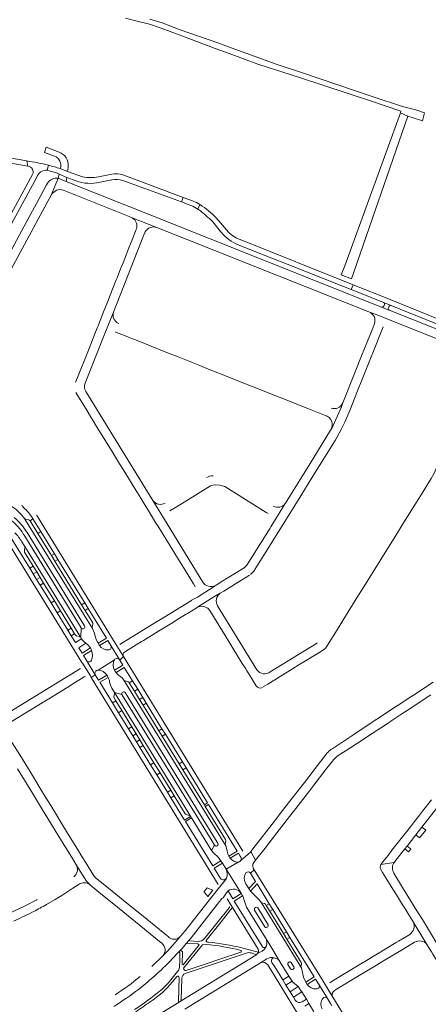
# Model space of a CAD drawing. Header units: metres. Extents: x 166325 to 190320, y 381923 to 404576.
# Tile 435 of 656: x 176368 to 176617, y 389257 to 389858. Entities that reach past the tile are written whole.
import ezdxf

# ---------------------------------------------------------------- set-up
doc = ezdxf.new("R2010")
doc.units = ezdxf.units.M
for name, color, linetype, lineweight in [('B-WE-VH-VERHARDING_ASFALT-GV', 8, 'Continuous', 18), ('B-WE-VH-VERHARDING_BETONSTRAATSTEEN-GV', 8, 'Continuous', 18), ('B-WE-VH-VERHARDING_FUNDERING_ZAND-GV', 8, 'Continuous', 18)]:
    doc.layers.add(name, color=color, linetype=linetype, lineweight=lineweight)

msp = doc.modelspace()

# ---------------------------------------------------------------- linework, layer by layer
at = {"layer": 'B-WE-VH-VERHARDING_ASFALT-GV', "flags": 128}
for points in [[(176316.973, 389778.394), (176357.698, 389771.156), (176372.622, 389768.504), (176372.014, 389771.717), (176342.485, 389776.917)], [(176372.014, 389771.717), (176372.622, 389768.504)], [(176385.271, 389769.097), (176384.499, 389766.079), (176384.805, 389765.992), (176390.099, 389764.49), (176391.791, 389763.745), (176396.533, 389761.656), (176401.958, 389759.562)], [(176384.499, 389766.079), (176385.271, 389769.097)], [(176375.578, 389763.503), (176323.443, 389667.84), (176323.013, 389667.051)], [(176325.006, 389664.233), (176325.26, 389664.7), (176378.181, 389761.834)], [(176387.177, 389751.144), (176391.192, 389761.142)], [(176396.034, 389759.18), (176394.352, 389759.85), (176391.192, 389761.142), (176387.177, 389751.144)], [(176406.125, 389761.974), (176396.978, 389765.354), (176392.426, 389767.036)], [(176423.903, 389763.616), (176415.873, 389761.941)], [(176430.644, 389759.794), (176466.475, 389746.673), (176467.534, 389749.478), (176431.284, 389762.964)], [(176431.284, 389762.964), (176430.703, 389763.18)], [(176384.637, 389758.082), (176384.117, 389757.146), (176380.521, 389750.666), (176369.003, 389729.301), (176354.448, 389702.534), (176339.9, 389675.786), (176325.327, 389649.039), (176324.023, 389646.633), (176323.875, 389646.413)], [(176650.355, 389655.342), (176650.729, 389656.511), (176650.167, 389657.014), (176649.915, 389657.521), (176649.579, 389657.977), (176649.168, 389658.367), (176648.696, 389658.681), (176648.177, 389658.907), (176647.625, 389659.04), (176593.364, 389680.637), (176588.691, 389682.497), (176448.859, 389738.154), (176396.034, 389759.18)], [(176416.747, 389758.805), (176424.049, 389760.279)], [(176326.459, 389639.501), (176327.797, 389642), (176387.177, 389751.144)], [(176394.225, 389753.891), (176394.822, 389753.653), (176434.538, 389737.845), (176436.459, 389737.083), (176451.471, 389731.122), (176581.023, 389679.656), (176588.001, 389676.99), (176597.117, 389673.237), (176638.477, 389656.813), (176649.965, 389654.22)], [(176477.799, 389745.071), (176476.466, 389742.348), (176476.88, 389742.094)], [(176451.471, 389731.122), (176436.459, 389737.083)], [(176485.65, 389734.475), (176490.36, 389728.735), (176490.721, 389728.296)], [(176494.113, 389729.401), (176487.725, 389736.906)], [(176438.995, 389730.189), (176438.711, 389729.473), (176437.838, 389727.275), (176436.356, 389723.538), (176435.831, 389722.22), (176434.007, 389717.624), (176431.846, 389712.181), (176430.808, 389709.566), (176429.347, 389705.886), (176427.178, 389700.422), (176426.683, 389699.177), (176422.964, 389689.808), (176421.237, 389685.458), (176420.868, 389684.529), (176419.292, 389680.56), (176416.803, 389674.289), (176416.434, 389673.361), (176415.559, 389671.158), (176415.079, 389669.949), (176412.528, 389663.522), (176408.838, 389654.227), (176402.979, 389639.47), (176401.86, 389636.65)], [(176407.64, 389636.069), (176418.846, 389664.315), (176424.913, 389679.512), (176443.965, 389727.675), (176444.056, 389727.874), (176444.335, 389728.485)], [(176501.206, 389720.5), (176517.025, 389714.24), (176530.973, 389708.72), (176565.502, 389695.056), (176570.161, 389693.212), (176571.328, 389696.105), (176502.271, 389723.7)], [(176594.571, 389683.567), (176589.957, 389685.378)], [(176590.51, 389684.188), (176589.999, 389683.019)], [(176592.874, 389682.008), (176593.286, 389683.001)], [(176424.913, 389679.512), (176418.846, 389664.315)], [(176597.117, 389673.237), (176588.001, 389676.99), (176581.023, 389679.656)], [(176588.691, 389682.497), (176593.364, 389680.637)], [(176584.485, 389672.529), (176583.335, 389669.665), (176576.517, 389652.673), (176573.016, 389643.947), (176565.007, 389623.988), (176564.278, 389621.624), (176558.339, 389608.417), (176557.561, 389607.353), (176545.133, 389587.04), (176543.076, 389583.749), (176530.03, 389562.879), (176529.968, 389562.788), (176529.905, 389562.698), (176521.011, 389548.376), (176520.574, 389547.675), (176506.453, 389525.042), (176504.807, 389523.376), (176490.697, 389514.732), (176489.311, 389513.844), (176487.676, 389512.89), (176485.855, 389511.567), (176476.188, 389505.483), (176472.658, 389503.54), (176472.53, 389503.47), (176453.588, 389491.845), (176450.191, 389489.76), (176431.053, 389478.013), (176428.866, 389476.671)], [(176425.979, 389667.399), (176427.372, 389666.846), (176433.704, 389664.33), (176434.972, 389663.826), (176439.432, 389662.055), (176445.906, 389659.483), (176457.967, 389654.691), (176464.422, 389652.127), (176476.607, 389647.286), (176483.092, 389644.71), (176495.518, 389639.773), (176501.991, 389637.202), (176513.93, 389632.459), (176520.447, 389629.87), (176532.523, 389625.072), (176539.031, 389622.487), (176543.641, 389620.655), (176544.617, 389620.268), (176553.95, 389616.56), (176554.238, 389616.445)], [(176569.33, 389619.33), (176574.075, 389631.396), (176576.647, 389637.848), (176581.564, 389650.184), (176584.15, 389656.673), (176588.431, 389667.413), (176589.674, 389670.532)], [(176401.882, 389630.482), (176401.914, 389630.425), (176401.946, 389630.368), (176404.23, 389626.655), (176404.934, 389625.511), (176408.802, 389619.223), (176410.881, 389615.844), (176412.618, 389613.019), (176414.672, 389609.68), (176424.134, 389594.299), (176426.198, 389590.943), (176428.723, 389586.838), (176430.788, 389583.482), (176439.579, 389569.191), (176441.659, 389565.81), (176444.698, 389560.87), (176446.773, 389557.497), (176451.346, 389550.062), (176452.049, 389548.92), (176455.858, 389542.728), (176457.891, 389539.423), (176464.608, 389528.503), (176468.655, 389521.925), (176473.794, 389513.57), (176474.894, 389511.782)], [(176449.029, 389564.459), (176408.119, 389631.011)], [(176557.561, 389607.353), (176558.339, 389608.417), (176564.278, 389621.624), (176565.007, 389623.988)], [(176511.019, 389521.846), (176511.312, 389522.315), (176514.437, 389527.326), (176518.128, 389533.247), (176524.958, 389544.201), (176528.646, 389550.117), (176535.702, 389561.433), (176539.407, 389567.375), (176546.18, 389578.239), (176549.864, 389584.148), (176556.379, 389594.598), (176560.058, 389600.499), (176560.437, 389601.106), (176564.033, 389607.868), (176566.298, 389612.232), (176567.567, 389615.067), (176569.33, 389619.33)], [(176516.476, 389450.719), (176519.263, 389452.431), (176534.273, 389461.655), (176538.21, 389464.074), (176550.404, 389471.567), (176553.284, 389473.336), (176554.5, 389474.4), (176554.661, 389474.541), (176562.526, 389487.16), (176565.026, 389491.172), (176574.274, 389506.011), (176576.845, 389510.135), (176586.163, 389525.197), (176588.262, 389528.56), (176599.04, 389545.748), (176601.141, 389549.119), (176611.461, 389565.677), (176613.544, 389569.019), (176619.052, 389577.857), (176620.837, 389581.168), (176622.103, 389584.057), (176622.423, 389584.862), (176630.871, 389606.135), (176632.606, 389610.506)], [(176459.398, 389558.092), (176461.8, 389559.57), (176469.261, 389564.161), (176484.22, 389573.359), (176485.708, 389573.9), (176487.269, 389574.002), (176489.927, 389573.907), (176492.92, 389573.034), (176518.282, 389557.148), (176519.369, 389556.467)], [(176449.029, 389564.459), (176457.778, 389550.15)], [(176479.545, 389514.687), (176457.778, 389550.15), (176449.029, 389564.459)], [(176416.479, 389475.937), (176415.626, 389477.344), (176414.463, 389479.713), (176413.201, 389483.822), (176412.216, 389486.389), (176373.502, 389548.849), (176370.651, 389553.407), (176368.781, 389555.756), (176366.805, 389557.757), (176365.456, 389558.933), (176362.173, 389561.207)], [(176368.928, 389561.545), (176369.234, 389561.273), (176369.798, 389560.773), (176369.686, 389560.631), (176370.087, 389560.157)], [(176521.011, 389548.376), (176529.905, 389562.698)], [(176375.473, 389553.772), (176375.803, 389553.236), (176380.509, 389545.601), (176388.936, 389531.928), (176391.069, 389528.467), (176407.374, 389502.013), (176409.48, 389498.596), (176420.665, 389480.447), (176415.626, 389477.344), (176416.479, 389475.937), (176421.524, 389479.055), (176423.388, 389476.03), (176428.884, 389467.041), (176431.08, 389469.194), (176426.092, 389477.318), (176378.593, 389554.661)], [(176378.593, 389554.661), (176378.003, 389555.621)], [(176371.902, 389545.431), (176372.207, 389544.935), (176407.251, 389487.938)], [(176358.334, 389542.414), (176358.74, 389541.755), (176405.676, 389465.674), (176406.058, 389465.186), (176410.851, 389457.401), (176411.423, 389456.363), (176413.846, 389458.09), (176408.907, 389466.276), (176406.627, 389469.969), (176411.63, 389472.92)], [(176380.175, 389512.822), (176378.047, 389516.299), (176375.987, 389519.669), (176373.83, 389523.164), (176361.849, 389542.445)], [(176369.057, 389539.286), (176370.913, 389536.347), (176404.932, 389480.912), (176405.193, 389486.676), (176370.73, 389542.796)], [(176370.73, 389542.796), (176369.863, 389544.209)], [(176431.734, 389471.95), (176433.879, 389473.266), (176442.125, 389478.326), (176443.24, 389479.01), (176452.551, 389484.723), (176456.567, 389487.188), (176460.659, 389489.699), (176464.691, 389492.172), (176469.003, 389494.819), (176470.146, 389495.52), (176475.508, 389498.81), (176476.318, 389499.307), (176476.863, 389499.794), (176486.168, 389505.581), (176490.117, 389507.851), (176492.285, 389509.19), (176502.817, 389515.626), (176508.021, 389518.912)], [(176405.419, 389480.108), (176401.755, 389477.901), (176399.221, 389481.906), (176397.085, 389485.353), (176390.543, 389495.959), (176386.838, 389502.021), (176380.175, 389512.822)], [(176472.658, 389503.54), (176476.188, 389505.483), (176485.855, 389511.567), (176487.676, 389512.89), (176487.222, 389512.625)], [(176490.117, 389507.851), (176486.168, 389505.581), (176476.863, 389499.794), (176476.318, 389499.307)], [(176483.788, 389497.342), (176495.412, 389478.458), (176497.892, 389474.43), (176503.667, 389465.048), (176505.764, 389461.641), (176506.173, 389460.977), (176508.255, 389457.594), (176512.112, 389451.328)], [(176512.606, 389461.184), (176488.583, 389500.124)], [(176405.193, 389486.676), (176404.932, 389480.912)], [(176410.909, 389474.448), (176405.765, 389471.364), (176403.801, 389474.542), (176408.087, 389477.317)], [(176428.884, 389467.041), (176423.388, 389476.03)], [(176426.092, 389477.318), (176431.08, 389469.194)], [(176549.392, 389477.51), (176548.897, 389477.205), (176520.756, 389459.867)], [(176415.629, 389460.907), (176425.521, 389467.266)], [(176431.08, 389469.194), (176428.884, 389467.041), (176430.755, 389463.997), (176425.586, 389460.891)], [(176503.98, 389350.504), (176431.08, 389469.194)], [(176404.807, 389461.905), (176358.994, 389433.755)], [(176411.423, 389456.363), (176410.851, 389457.401), (176406.058, 389465.186), (176405.676, 389465.674)], [(176408.907, 389466.276), (176413.846, 389458.09)], [(176426.522, 389459.492), (176431.596, 389462.627), (176436.601, 389454.479), (176439.754, 389449.344), (176442.884, 389444.248), (176444.987, 389440.823), (176454.588, 389425.192), (176456.691, 389421.767), (176467.054, 389404.893), (176469.315, 389401.212), (176482.43, 389379.858), (176480.492, 389378.667), (176481.031, 389377.789), (176482.969, 389378.98), (176500.443, 389350.528), (176495.437, 389347.458)], [(176398.624, 389451.576), (176399.484, 389452.106), (176407.081, 389456.782), (176407.78, 389457.214)], [(176420.809, 389457.904), (176415.807, 389454.902), (176413.846, 389458.09), (176411.423, 389456.363), (176488.96, 389330.18)], [(176490.357, 389333.693), (176486.432, 389340.074), (176491.505, 389343.127), (176490.641, 389344.544), (176485.582, 389341.457), (176468.94, 389368.514), (176472.582, 389370.825), (176472.075, 389371.651), (176468.406, 389369.383), (176460.018, 389383.02), (176457.88, 389386.497), (176451.359, 389397.099), (176447.65, 389403.129), (176441.088, 389413.799), (176438.956, 389417.265), (176436.766, 389420.825), (176434.102, 389425.156), (176428.014, 389434.952), (176424.346, 389441.019), (176416.674, 389453.491), (176421.66, 389456.513)], [(176431.373, 389454.81), (176430.219, 389456.159), (176428.735, 389457.371)], [(176494.477, 389350.373), (176494.054, 389352.202), (176493.569, 389353.662), (176431.373, 389454.81)], [(176361.698, 389428.827), (176363.148, 389429.72), (176383.027, 389441.967), (176386.429, 389444.063), (176398.624, 389451.576)], [(176422.627, 389453.582), (176423.125, 389451.732), (176424.001, 389449.928), (176425.567, 389447.379), (176430.165, 389446.03)], [(176620.162, 389453.592), (176614.299, 389449.723), (176609.773, 389446.736), (176606.623, 389444.657), (176598.824, 389439.516), (176597.805, 389438.844), (176574.417, 389423.426), (176571.118, 389421.272), (176558.852, 389413.193), (176557.703, 389412.436)], [(176432.205, 389447.277), (176487.354, 389357.567), (176488.731, 389355.327)], [(176562.298, 389408.766), (176567.162, 389411.797), (176576.27, 389417.816), (176579.579, 389420.003), (176592.664, 389428.65), (176593.777, 389429.385), (176600.394, 389433.758), (176604.334, 389436.362), (176618.785, 389445.911)], [(176413.036, 389335.435), (176408.267, 389343.074), (176405.719, 389347.156), (176405.635, 389347.27), (176403.552, 389350.634), (176397.899, 389359.894), (176394.655, 389365.19), (176394.086, 389366.146), (176388.888, 389374.641), (176385.632, 389379.925), (176383.498, 389383.472), (176379.977, 389389.178), (176376.738, 389394.505), (176373.023, 389400.596), (176370.983, 389403.946), (176367.705, 389409.226), (176363.181, 389416.662), (176362.091, 389418.459), (176360.056, 389421.783), (176351.649, 389435.521)], [(176555.556, 389410.391), (176555.144, 389409.86), (176546.155, 389398.276), (176543.843, 389395.296), (176527.481, 389374.21), (176524.109, 389369.865), (176510.065, 389351.767), (176508.871, 389350.228), (176511.736, 389344.861), (176518.332, 389353.356), (176521.228, 389357.086), (176532.446, 389371.535), (176534.863, 389374.648), (176544.841, 389387.499), (176547.282, 389390.643), (176554.55, 389400.004)], [(176366.387, 389400.714), (176372.277, 389391.095), (176375.521, 389385.795), (176381.701, 389375.701), (176384.945, 389370.402), (176391.058, 389360.416), (176394.296, 389355.127), (176399.915, 389345.949), (176402.01, 389342.405), (176402.669, 389341.529), (176408.448, 389332.093), (176411.036, 389329.571), (176416.105, 389325.463), (176427.357, 389316.348), (176441.68, 389304.664), (176453.108, 389295.402), (176454.478, 389294.262), (176454.679, 389294.105)], [(176554.55, 389400.004), (176556.967, 389403.116), (176558.746, 389405.409), (176559.322, 389406.152)], [(176619.135, 389381.735), (176613.711, 389374.801), (176611.261, 389371.668), (176608.773, 389368.487), (176606.35, 389365.39), (176595.066, 389350.965), (176592.646, 389347.871), (176591.31, 389346.162), (176588.866, 389343.038), (176588.357, 389342.389), (176596.471, 389343.594), (176596.513, 389343.654), (176596.556, 389343.714), (176597.518, 389344.938), (176603.028, 389351.953), (176604.296, 389353.481), (176609.619, 389360.346), (176613.308, 389365.043), (176622.858, 389377.203)], [(176486.693, 389354.073), (176484.864, 389350.817), (176486.011, 389349.454), (176489.026, 389346.671), (176490.641, 389344.544), (176491.505, 389343.127), (176493.792, 389339.378), (176501.041, 389343.763)], [(176496.334, 389346.072), (176501.287, 389349.154), (176502.359, 389347.408), (176502.858, 389346.536)], [(176502.707, 389344.652), (176508.571, 389349.775), (176508.871, 389350.228)], [(176510.69, 389343.514), (176511.736, 389344.861), (176508.871, 389350.228), (176508.571, 389349.775), (176502.707, 389344.652)], [(176410.443, 389330.051), (176411.036, 389329.571), (176408.448, 389332.093), (176402.669, 389341.529), (176402.01, 389342.405)], [(176501.041, 389343.763), (176493.792, 389339.378), (176502.877, 389324.818), (176502.956, 389324.692), (176503.84, 389323.275), (176504.039, 389322.957), (176506.194, 389316.345), (176517.742, 389297.598), (176519.936, 389294.279), (176526.811, 389282.755), (176532.063, 389274.23), (176534.039, 389271.023), (176534.604, 389270.498), (176537.719, 389267.778), (176539.699, 389265.041), (176540.002, 389264.547), (176542.781, 389260.007), (176544.376, 389257.402), (176547.192, 389252.803), (176547.643, 389251.353), (176548.142, 389249.751), (176549.281, 389246.089), (176549.096, 389245.517)], [(176596.471, 389343.594), (176588.357, 389342.389)], [(176502.877, 389324.818), (176493.792, 389339.378)], [(176558.927, 389261.302), (176556.014, 389265.92), (176553.023, 389271.015), (176510.978, 389339.105), (176508.666, 389337.09), (176511.791, 389331.993), (176507.647, 389327.668), (176508.613, 389326.096), (176512.666, 389330.567), (176520.147, 389318.368), (176522.286, 389314.881), (176530.639, 389301.259), (176532.77, 389297.785), (176547.522, 389273.73), (176542.448, 389270.507), (176543.298, 389269.159), (176548.376, 389272.338), (176550.504, 389268.867), (176555.637, 389260.548), (176557.56, 389257.416), (176558.415, 389256.023)], [(176508.666, 389337.09), (176510.978, 389339.105)], [(176588.277, 389339.202), (176589.315, 389337.517), (176591.359, 389334.201), (176595.694, 389327.165), (176597.774, 389323.79), (176601.596, 389317.588), (176602.465, 389316.178), (176607.945, 389307.286), (176616.459, 389293.411), (176619.165, 389289.008), (176620.021, 389287.618), (176628.574, 389273.713), (176630.657, 389270.327), (176639.195, 389256.446), (176641.278, 389253.061), (176649.626, 389239.489), (176651.7, 389236.117), (176663.579, 389216.805), (176669.132, 389223.391)], [(176628.174, 389284.979), (176622.509, 389294.184), (176619.233, 389299.507), (176613.617, 389308.633), (176610.352, 389313.939), (176604.739, 389323.059), (176601.479, 389328.355), (176596.171, 389336.982)], [(176383.97, 389317.789), (176389.259, 389320.933), (176393.47, 389323.436), (176400.149, 389327.787), (176403.439, 389329.93), (176403.916, 389330.241)], [(176458.32, 389298.281), (176457.699, 389298.796), (176456.292, 389299.94), (176445.277, 389308.848), (176430.918, 389320.535), (176419.684, 389329.66), (176414.05, 389334.232)], [(176493.933, 389334.053), (176493.386, 389332.934), (176488.852, 389327.469), (176481.973, 389318.761), (176468.664, 389301.862), (176465.947, 389298.475), (176464.052, 389296.245), (176457.872, 389289.364), (176455.122, 389286.574), (176453.17, 389284.611), (176450.831, 389282.408), (176448.371, 389280.091)], [(176488.852, 389327.469), (176493.386, 389332.934), (176493.933, 389334.053)], [(176543.298, 389269.159), (176542.448, 389270.507), (176541.1, 389273.512), (176539.734, 389279.157), (176539.328, 389279.816), (176515.286, 389318.931), (176514.922, 389319.522), (176513.768, 389320.939), (176508.68, 389325.986), (176508.613, 389326.096), (176507.647, 389327.668), (176505.883, 389330.538), (176505.595, 389331.007)], [(176498.761, 389320.016), (176503.84, 389323.275), (176502.956, 389324.692), (176497.906, 389321.411), (176495.008, 389326.143), (176493.953, 389325.039), (176493.951, 389325.037), (176491.907, 389322.03)], [(176491.907, 389322.03), (176493.951, 389325.037), (176493.953, 389325.039), (176495.008, 389326.143)], [(176378.328, 389320.954), (176378.08, 389320.832), (176370.989, 389317.165), (176363.745, 389313.678), (176357.688, 389310.982), (176357.104, 389310.756), (176341.067, 389304.547)], [(176469.467, 389294.096), (176471.041, 389295.999), (176472.325, 389297.608), (176491.185, 389321.529)], [(176496.103, 389316.538), (176495.623, 389315.94), (176480.506, 389297.106)], [(176481.498, 389295.911), (176490.691, 389307.337), (176496.49, 389314.545), (176497.676, 389316.019), (176496.594, 389317.779)], [(176494.461, 389321.248), (176496.594, 389317.779), (176497.676, 389316.019), (176513.348, 389290.536)], [(176515.697, 389292.368), (176498.761, 389320.016)], [(176374.702, 389312.861), (176376.171, 389313.611)], [(176517.354, 389304.23), (176511.091, 389314.524)], [(176513.141, 389315.768), (176519.425, 389305.509)], [(176616.459, 389293.411), (176607.945, 389307.286)], [(176455.122, 389286.574), (176457.872, 389289.364), (176464.052, 389296.245), (176465.947, 389298.475)], [(176605.926, 389299.672), (176599.092, 389295.534), (176597.71, 389294.697), (176579.479, 389283.66), (176576.073, 389281.598), (176558.62, 389271.032), (176557.087, 389270.103)], [(176476.632, 389295.374), (176471.525, 389295.648), (176471.041, 389295.999), (176469.467, 389294.096), (176476.466, 389293.821), (176477.241, 389293.174), (176467.503, 389281.058), (176466.982, 389281.352), (176467.132, 389288.951), (176465.92, 389290.06), (176464.875, 389288.932), (176465.474, 389288.367), (176465.56, 389284.352), (176465.225, 389279.459), (176464.929, 389277.909), (176459.975, 389271.829)], [(176467.816, 389278.969), (176479.316, 389293.259), (176481.484, 389293.525)], [(176526.811, 389282.755), (176519.936, 389294.279), (176517.742, 389297.598)], [(176597.427, 389287.976), (176601.922, 389290.688), (176608.913, 389294.905)], [(176511.943, 389287.024), (176466.36, 389259.012), (176465.069, 389258.219), (176458.87, 389254.41), (176452.688, 389250.727), (176447.062, 389247.488), (176395.631, 389219.193)], [(176464.875, 389288.932), (176465.92, 389290.06)], [(176468.856, 389275.782), (176506.1, 389288.279)], [(176502.754, 389288.852), (176469.41, 389277.63)], [(176513.448, 389288.733), (176511.081, 389289.355), (176503.458, 389291.36)], [(176509.147, 389288.287), (176510.625, 389287.803), (176512.247, 389287.272)], [(176513.147, 389288.243), (176515.786, 389289.386), (176517.056, 389290.447), (176517.104, 389290.487), (176517.166, 389290.575), (176517.877, 389291.585), (176518.159, 389292.152)], [(176559.898, 389265.335), (176561.24, 389266.145), (176575.121, 389274.519), (176578.548, 389276.586), (176585.52, 389280.793), (176588.922, 389282.845), (176597.427, 389287.976)], [(176468.641, 389253.993), (176514.815, 389282.356), (176518.637, 389284.703)], [(176518.637, 389284.703), (176514.815, 389282.356)], [(176519.185, 389281.039), (176546.395, 389236.736)], [(176535.995, 389259.451), (176534.856, 389261.311), (176532.873, 389264.547), (176530.318, 389268.716), (176528.343, 389271.939), (176523.447, 389279.93), (176521.783, 389282.417)], [(176533.161, 389278.599), (176531.496, 389281.307)], [(176531.827, 389282.577), (176532.201, 389282.789)], [(176533.591, 389282.437), (176535.157, 389279.861)], [(176534.665, 389278.404), (176534.415, 389278.267)], [(176460.953, 389270.6), (176463.644, 389273.853)], [(176465.098, 389273.304), (176464.655, 389258.868), (176465.069, 389258.219), (176466.36, 389259.012), (176466.066, 389259.505), (176466.352, 389259.689), (176466.68, 389272.837)], [(176555.637, 389260.548), (176550.504, 389268.867)], [(176553.023, 389271.015), (176556.014, 389265.92), (176558.927, 389261.302)], [(176541.75, 389255.863), (176544.376, 389257.402), (176542.781, 389260.007), (176540.182, 389258.406)], [(176608.794, 389180.208), (176558.927, 389261.302)]]:
    msp.add_lwpolyline(points, dxfattribs=at)
at = {"layer": 'B-WE-VH-VERHARDING_ASFALT-GV'}
for points in [[(176385.271, 389769.097, 0.0274715), (176372.014, 389771.717)], [(176372.622, 389768.504, -0.5331582), (176375.578, 389763.503)], [(176392.426, 389767.036, 0.0152193), (176385.271, 389769.097)], [(176378.181, 389761.834, -0.337087), (176384.499, 389766.079)], [(176391.192, 389761.142, 0.3097666), (176384.637, 389758.082)], [(176415.873, 389761.941, -0.0883262), (176406.125, 389761.974)], [(176430.703, 389763.18, 0.1348583), (176423.903, 389763.616)], [(176401.958, 389759.562, 0.1512628), (176416.747, 389758.805)], [(176424.049, 389760.279, -0.1287301), (176430.644, 389759.794)], [(176387.177, 389751.144, -0.3626866), (176394.225, 389753.891)], [(176487.725, 389736.906, 0.0744136), (176477.799, 389745.071)], [(176436.459, 389737.083, -0.3457428), (176438.995, 389730.189)], [(176476.88, 389742.094, -0.0363642), (176485.65, 389734.475)], [(176444.335, 389728.485, -0.3623939), (176451.471, 389731.122)], [(176490.721, 389728.296, 0.1177076), (176501.206, 389720.5)], [(176502.271, 389723.7, -0.1128237), (176494.113, 389729.401)], [(176589.999, 389683.019, -0.3804081), (176588.691, 389682.497)], [(176589.957, 389685.378, -0.3748834), (176590.51, 389684.188)], [(176593.286, 389683.001, -0.3859981), (176594.571, 389683.567)], [(176428.234, 389672.483, -0.3852415), (176424.913, 389679.512)], [(176581.023, 389679.656, -0.3855835), (176584.485, 389672.529)], [(176593.364, 389680.637, -0.3774852), (176592.874, 389682.008)], [(176408.119, 389631.011, -0.23085), (176407.64, 389636.069)], [(176565.007, 389623.988, -0.4077844), (176557.953, 389620.915)], [(176554.238, 389616.445, -0.5159305), (176557.561, 389607.353)], [(176485.798, 389579.63, 0.171103), (176481.832, 389578.414)], [(176456.581, 389562.907, -0.3860608), (176449.029, 389564.459)], [(176370.087, 389560.157, -0.0602244), (176375.473, 389553.772)], [(176529.905, 389562.698, -0.3757203), (176522.602, 389560.98)], [(176369.863, 389544.209, 0.0734633), (176362.941, 389552.09)], [(176364.365, 389554.1, -0.0784142), (176371.902, 389545.431)], [(176364.735, 389544.799, -0.0462864), (176369.057, 389539.286)], [(176508.688, 389519.373, 0.0857294), (176511.019, 389521.846)], [(176487.222, 389512.625, -0.3911291), (176479.545, 389514.687)], [(176488.583, 389500.124, -0.3926164), (176490.117, 389507.851)], [(176476.318, 389499.307, -0.2652018), (176482.079, 389499.019)], [(176482.079, 389499.019, -0.1039538), (176483.788, 389497.342)], [(176407.251, 389487.938, -0.9984281), (176405.193, 389486.676)], [(176404.932, 389480.912, 0.0257225), (176405.419, 389480.108)], [(176405.419, 389480.108, 0.0892024), (176408.087, 389477.317)], [(176408.087, 389477.317, 0.029342), (176408.219, 389477.222)], [(176408.219, 389477.222, -0.1149295), (176410.909, 389474.448)], [(176411.63, 389472.92, 0.0476623), (176410.909, 389474.448)], [(176411.63, 389472.92, -0.1798899), (176411.54, 389466.994)], [(176421.846, 389473.236, -0.2721994), (176416.479, 389475.937)], [(176423.388, 389476.03, -0.5600907), (176421.846, 389473.236)], [(176411.54, 389466.994, -0.4207026), (176408.907, 389466.276)], [(176425.586, 389460.891, -0.2511383), (176425.521, 389467.266)], [(176425.521, 389467.266, -0.4980777), (176428.884, 389467.041)], [(176431.08, 389469.194, -0.4100023), (176431.734, 389471.95)], [(176413.846, 389458.09, -0.548819), (176415.629, 389460.907)], [(176415.629, 389460.907, -0.2548666), (176420.809, 389457.904)], [(176425.586, 389460.891, 0.0398744), (176426.522, 389459.492)], [(176520.756, 389459.867, -0.4310809), (176512.606, 389461.184)], [(176421.66, 389456.513, 0.0382861), (176420.809, 389457.904)], [(176421.66, 389456.513, -0.0752068), (176422.627, 389453.582)], [(176428.735, 389457.371, -0.0715344), (176426.522, 389459.492)], [(176512.112, 389451.328, 0.3819902), (176515.9, 389450.333)], [(176430.165, 389446.03, -0.8672999), (176432.205, 389447.277)], [(176557.703, 389412.436, 0.0612038), (176555.556, 389410.391)], [(176559.322, 389406.152, -0.0769266), (176562.298, 389408.766)], [(176488.731, 389355.327, -0.9995622), (176486.693, 389354.073)], [(176495.437, 389347.458, -0.0932515), (176494.477, 389350.373)], [(176496.334, 389346.072, -0.0075682), (176495.437, 389347.458)], [(176502.858, 389346.536, -0.2552846), (176502.707, 389344.652)], [(176402.01, 389342.405, -0.4148655), (176400.76, 389334.855)], [(176501.041, 389343.763, -0.2500218), (176496.334, 389346.072)], [(176502.707, 389344.652, -0.2554048), (176501.041, 389343.763)], [(176510.978, 389339.105, -0.3664654), (176510.69, 389343.514)], [(176588.357, 389342.389, 0.2965074), (176588.277, 389339.202)], [(176596.171, 389336.982, -0.2882605), (176596.471, 389343.594)], [(176414.05, 389334.232, -0.0528132), (176413.036, 389335.435)], [(176493.792, 389339.378, -0.2326671), (176493.933, 389334.053)], [(176505.595, 389331.007, -0.2846843), (176505.906, 389337.183)], [(176505.906, 389337.183, -0.5097655), (176508.666, 389337.09)], [(176403.916, 389330.241, -0.1514055), (176407.29, 389331.13)], [(176407.29, 389331.13, -0.1442118), (176410.443, 389330.051)], [(176493.933, 389334.053, -0.5517039), (176490.357, 389333.693)], [(176495.008, 389326.143, -0.4420493), (176502.877, 389324.818)], [(176376.171, 389313.611, 0.0083903), (176383.97, 389317.789)], [(176491.185, 389321.529, -0.1051481), (176491.907, 389322.03)], [(176369.461, 389310.28, 0.0056633), (176374.702, 389312.861)], [(176511.091, 389314.524, -0.8297858), (176513.141, 389315.768)], [(176363.84, 389307.668, 0.0059944), (176369.461, 389310.28)], [(176519.425, 389305.509, -0.8597762), (176517.354, 389304.23)], [(176607.945, 389307.286, -0.3812783), (176605.926, 389299.672)], [(176465.947, 389298.475, -0.4434061), (176458.32, 389298.281)], [(176454.679, 389294.105, -0.4295301), (176455.122, 389286.574)], [(176465.92, 389290.06, 0.0104003), (176469.467, 389294.096)], [(176480.506, 389297.106, -0.2415656), (176476.632, 389295.374)], [(176481.484, 389293.525, -0.0397958), (176502.718, 389289.91)], [(176482.978, 389294.899, -0.4582323), (176481.498, 389295.911)], [(176503.458, 389291.36, 0.0338235), (176482.978, 389294.899)], [(176516.486, 389291.697, -0.1415745), (176515.697, 389292.368)], [(176517.742, 389297.598, -0.241452), (176518.159, 389292.152)], [(176608.913, 389294.905, -0.3727903), (176616.459, 389293.411)], [(176454.024, 389277.82, 0.0117925), (176464.875, 389288.932)], [(176502.718, 389289.91, -0.7408253), (176502.754, 389288.852)], [(176506.1, 389288.279, -0.1608154), (176509.147, 389288.287)], [(176512.247, 389287.272, -0.0150733), (176511.943, 389287.024)], [(176513.147, 389288.243, -0.0528572), (176512.247, 389287.272)], [(176513.147, 389288.243, 0.0718837), (176513.448, 389288.733)], [(176513.348, 389290.536, -0.2340419), (176513.448, 389288.733)], [(176518.159, 389292.152, -0.2659854), (176516.486, 389291.697)], [(176514.815, 389282.356, -0.3480304), (176519.185, 389281.039)], [(176518.637, 389284.703, -0.2013615), (176523.196, 389285.403)], [(176521.783, 389282.417, -0.4077626), (176522.331, 389285.188)], [(176522.331, 389285.188, -0.2212228), (176523.196, 389285.403)], [(176523.196, 389285.403, -0.1952779), (176526.811, 389282.755)], [(176531.496, 389281.307, -0.3983844), (176531.827, 389282.577)], [(176532.201, 389282.789, -0.4001964), (176533.591, 389282.437)], [(176440.27, 389266.082, 0.0194595), (176454.024, 389277.82)], [(176466.68, 389272.837, -0.3151149), (176468.856, 389275.782)], [(176469.41, 389277.63, -0.5186041), (176467.816, 389278.969)], [(176534.415, 389278.267, -0.3695484), (176533.161, 389278.599)], [(176535.157, 389279.861, -0.4563633), (176534.665, 389278.404)], [(176441.255, 389273.957, -0.0304382), (176426.032, 389262.791)], [(176447.384, 389258.505, 0.0724821), (176460.953, 389270.6)], [(176459.975, 389271.829, -0.0341246), (176453.639, 389265.331)], [(176463.644, 389273.853, -0.7128532), (176465.098, 389273.304)], [(176549.007, 389266.337, -0.2760534), (176543.298, 389269.159)], [(176550.504, 389268.867, -0.5888336), (176549.007, 389266.337)], [(176425.123, 389255.684, 0.0257254), (176440.27, 389266.082)], [(176453.639, 389265.331, -0.0287306), (176437.717, 389253.749)], [(176558.927, 389261.302, -0.4036884), (176559.898, 389265.335)], [(176438.569, 389252.462, 0.0120139), (176447.384, 389258.505)], [(176540.182, 389258.406, -0.3905468), (176535.995, 389259.451)], [(176552.355, 389254.238, -0.3022569), (176552.886, 389260.6)], [(176552.886, 389260.6, -0.4907271), (176555.637, 389260.548)]]:
    msp.add_lwpolyline(points, format="xyb", dxfattribs=at)
at = {"layer": 'B-WE-VH-VERHARDING_ASFALT-GV', "flags": 128}
msp.add_lwpolyline([(176430.165, 389446.03), (176425.567, 389447.379), (176471.986, 389371.797), (176472.075, 389371.651), (176472.582, 389370.825), (176484.864, 389350.817), (176486.693, 389354.073), (176485.235, 389356.444)], close=True, dxfattribs=at)
at = {"layer": 'B-WE-VH-VERHARDING_BETONSTRAATSTEEN-GV', "flags": 128}
for points in [[(176391.827, 389777.116), (176383.776, 389780.084), (176382.736, 389776.982), (176388.965, 389774.692)], [(176392.426, 389767.036), (176396.978, 389765.354), (176397.215, 389767.784), (176397.28, 389768.452)], [(176473.335, 389747.32), (176467.534, 389749.478), (176466.475, 389746.673), (176472.276, 389744.515)], [(176476.466, 389742.348), (176477.799, 389745.071)]]:
    msp.add_lwpolyline(points, dxfattribs=at)
at = {"layer": 'B-WE-VH-VERHARDING_BETONSTRAATSTEEN-GV'}
for points in [[(176388.965, 389774.692, -0.4049511), (176392.426, 389767.036)], [(176397.28, 389768.452, 0.3361404), (176391.827, 389777.116)], [(176472.276, 389744.515, -0.0415527), (176476.466, 389742.348)], [(176477.799, 389745.071, 0.0494989), (176473.335, 389747.32)]]:
    msp.add_lwpolyline(points, format="xyb", dxfattribs=at)
at = {"layer": 'B-WE-VH-VERHARDING_BETONSTRAATSTEEN-GV', "flags": 128}
for points in [[(176396.533, 389761.656), (176391.791, 389763.745), (176391.192, 389761.142), (176394.352, 389759.85), (176396.034, 389759.18)], [(176593.907, 389687.092), (176571.328, 389696.105), (176570.161, 389693.212), (176574.8, 389691.376), (176589.957, 389685.378), (176594.571, 389683.567), (176600.171, 389681.301), (176615.658, 389675.034), (176628.751, 389669.735), (176633.28, 389667.923), (176634.534, 389670.696)], [(176373.991, 389552.1), (176373.913, 389552.227), (176373.281, 389552.662), (176371.381, 389552.958), (176370.651, 389553.407), (176373.502, 389548.849), (176412.216, 389486.389), (176411.958, 389487.063), (176412.41, 389488.986), (176412.287, 389489.748), (176407.577, 389497.416), (176405.46, 389500.863), (176389.194, 389527.347), (176387.068, 389530.808), (176378.703, 389544.429)], [(176375.803, 389553.236), (176373.991, 389552.1), (176378.703, 389544.429), (176380.509, 389545.601)], [(176370.913, 389536.347), (176370.582, 389533.624), (176370.71, 389532.878), (176375.938, 389524.357), (176378.058, 389520.901), (176380.136, 389517.514), (176382.256, 389514.059), (176388.921, 389503.194), (176392.604, 389497.192), (176399.111, 389486.586), (176401.224, 389483.142), (176401.742, 389482.298), (176402.348, 389481.853), (176404.307, 389481.377), (176404.932, 389480.912)], [(176388.936, 389531.928), (176387.068, 389530.808), (176389.194, 389527.347), (176391.069, 389528.467)], [(176375.938, 389524.357), (176373.83, 389523.164), (176375.987, 389519.669), (176378.058, 389520.901)], [(176380.136, 389517.514), (176378.047, 389516.299), (176380.175, 389512.822), (176382.256, 389514.059)], [(176388.921, 389503.194), (176386.838, 389502.021), (176390.543, 389495.959), (176392.604, 389497.192)], [(176407.374, 389502.013), (176405.46, 389500.863), (176407.577, 389497.416), (176409.48, 389498.596)], [(176399.111, 389486.586), (176397.085, 389485.353), (176399.221, 389481.906), (176401.224, 389483.142)], [(176467.373, 389400.018), (176465.111, 389403.699), (176454.752, 389420.557), (176452.653, 389423.973), (176443.053, 389439.599), (176440.94, 389443.037), (176437.809, 389448.133), (176434.642, 389453.286), (176434.556, 389453.427), (176433.942, 389453.857), (176432.055, 389454.329), (176431.373, 389454.81), (176493.569, 389353.662), (176493.168, 389354.868), (176493.609, 389356.766), (176493.48, 389357.529), (176481.031, 389377.789), (176480.492, 389378.667)], [(176436.601, 389454.479), (176434.642, 389453.286), (176437.809, 389448.133), (176439.754, 389449.344)], [(176425.567, 389447.379), (176425.68, 389446.627), (176425.236, 389444.674), (176425.362, 389443.938), (176426.419, 389442.218), (176430.117, 389436.198), (176436.141, 389426.393), (176438.805, 389422.056), (176440.997, 389418.489), (176443.136, 389415.007), (176449.693, 389404.335), (176453.385, 389398.326), (176459.906, 389387.711), (176462.01, 389384.287), (176468.835, 389373.178), (176469.429, 389372.73), (176471.397, 389372.263), (176471.986, 389371.797)], [(176442.884, 389444.248), (176440.94, 389443.037), (176443.053, 389439.599), (176444.987, 389440.823)], [(176426.419, 389442.218), (176424.346, 389441.019), (176428.014, 389434.952), (176430.117, 389436.198)], [(176436.141, 389426.393), (176434.102, 389425.156), (176436.766, 389420.825), (176438.805, 389422.056)], [(176454.588, 389425.192), (176452.653, 389423.973), (176454.752, 389420.557), (176456.691, 389421.767)], [(176440.997, 389418.489), (176438.956, 389417.265), (176441.088, 389413.799), (176443.136, 389415.007)], [(176449.693, 389404.335), (176447.65, 389403.129), (176451.359, 389397.099), (176453.385, 389398.326)], [(176467.054, 389404.893), (176465.111, 389403.699), (176467.373, 389400.018), (176469.315, 389401.212)], [(176459.906, 389387.711), (176457.88, 389386.497), (176460.018, 389383.02), (176462.01, 389384.287)], [(176615.668, 389363.208), (176613.308, 389365.043), (176609.619, 389360.346), (176611.979, 389358.48)], [(176604.296, 389353.481), (176603.028, 389351.953), (176605.233, 389350.119), (176605.31, 389350.215), (176606.56, 389351.773)], [(176485.705, 389326.728), (176483.013, 389327.679), (176482.181, 389327.973), (176480.145, 389325.66), (176480.703, 389325.278), (176480.862, 389325.063), (176482.57, 389322.752)], [(176528.806, 389300.126), (176520.418, 389313.763), (176518.308, 389317.194), (176517.798, 389318.025), (176517.176, 389318.494), (176515.286, 389318.931), (176539.328, 389279.816), (176539.763, 389281.683), (176539.681, 389282.445), (176530.908, 389296.709)], [(176520.147, 389318.368), (176518.308, 389317.194), (176520.418, 389313.763), (176522.286, 389314.881)], [(176530.639, 389301.259), (176528.806, 389300.126), (176530.908, 389296.709), (176532.77, 389297.785)], [(176532.063, 389274.23), (176528.343, 389271.939), (176530.318, 389268.716), (176534.039, 389271.023)], [(176540.002, 389264.547), (176539.699, 389265.041), (176537.719, 389267.778), (176532.873, 389264.547), (176534.856, 389261.311)]]:
    msp.add_lwpolyline(points, close=True, dxfattribs=at)
at = {"layer": 'B-WE-VH-VERHARDING_FUNDERING_ZAND-GV', "flags": 128}
msp.add_lwpolyline([(176432.27, 389858.828), (176439.51, 389857.14), (176446.94, 389855.244), (176454.043, 389852.848), (176465.057, 389848.719), (176487.172, 389840.455), (176495.542, 389837.351), (176513.165, 389830.815), (176539.237, 389822.504), (176581.986, 389808.333), (176600.41, 389802.095), (176600.246, 389801.003), (176604.837, 389799.073), (176607.346, 389798.237), (176613.676, 389796.221), (176614.998, 389801.079), (176609.556, 389802.924), (176601.583, 389804.967), (176583.038, 389810.976), (176540.349, 389825.445), (176524.858, 389830.66), (176506.475, 389837.292), (176496.783, 389840.696), (176488.671, 389843.879), (176465.68, 389851.767), (176454.79, 389855.971), (176447.23, 389858.23)], dxfattribs=at)
msp.add_lwpolyline([(176604.837, 389799.073), (176600.246, 389801.003), (176566.289, 389707.685), (176564.042, 389702.198), (176570.405, 389699.748)], close=True, dxfattribs=at)

doc.saveas('drawing.dxf')
